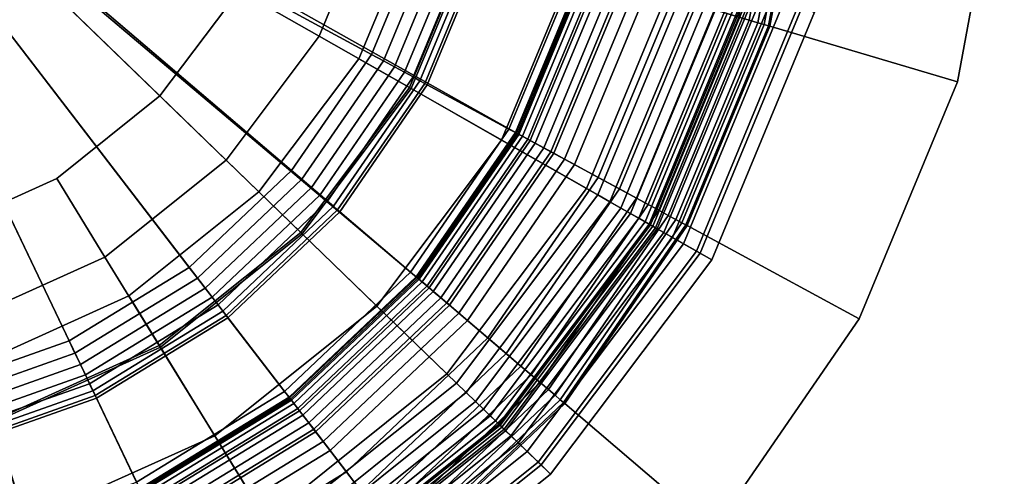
# Model space of a CAD drawing. Extents: x -43.1 to 43.1, y -41.3 to 41.3.
# Tile 653 of 656: x 27.719 to 28.841, y 31.412 to 31.933. Entities that reach past the tile are written whole.
import ezdxf

# ---------------------------------------------------------------- set-up
doc = ezdxf.new("R2010")
doc.units = 0
for name, color, linetype in [('LAMP', 7, 'CONTINUOUS'), ('LAMP_SUPPORT', 18, 'CONTINUOUS'), ('METAL_BASE', 254, 'CONTINUOUS')]:
    doc.layers.add(name, color=color, linetype=linetype)

msp = doc.modelspace()

# ---------------------------------------------------------------- linework, layer by layer
at = {"layer": 'LAMP'}
for points in [[(27.7617, 31.7522, 35.0862), (27.6246, 31.6903, 35.0862), (27.4481, 32.264, 35.0862), (27.8791, 31.8463, 35.0862)], [(27.8439, 31.6182, 31.956), (27.992, 31.7369, 31.956), (27.4481, 32.264, 31.956), (27.6708, 31.54, 31.956)], [(27.9694, 31.9666, 35.0862), (27.8791, 31.8463, 35.0862), (27.4481, 32.264, 35.0862), (28.027, 32.1056, 35.0862)], [(28.106, 31.8887, 31.956), (28.1787, 32.0641, 31.956), (27.4481, 32.264, 31.956), (27.992, 31.7369, 31.956)], [(28.1284, 32.0779, 35.0649), (28.0607, 31.9145, 35.0649), (27.9694, 31.9666, 35.0862), (28.027, 32.1056, 35.0862)], [(28.2427, 32.0466, 35.0066), (28.1637, 31.8558, 35.0066), (28.0607, 31.9145, 35.0649), (28.1284, 32.0779, 35.0649)], [(28.1787, 32.0641, 31.956), (28.106, 31.8887, 31.956), (28.1656, 31.8547, 32.4555), (28.2448, 32.046, 32.4555)], [(28.359, 32.0148, 34.9196), (28.2684, 31.796, 34.9196), (28.1637, 31.8558, 35.0066), (28.2427, 32.0466, 35.0066)], [(28.2448, 32.046, 32.4555), (28.1656, 31.8547, 32.4555), (28.3783, 31.7334, 32.4478), (28.481, 31.9814, 32.4478)], [(28.4664, 31.9854, 34.8124), (28.3651, 31.7409, 34.8124), (28.2684, 31.796, 34.9196), (28.359, 32.0148, 34.9196)], [(28.5538, 31.9615, 34.6933), (28.4438, 31.696, 34.6933), (28.3651, 31.7409, 34.8124), (28.4664, 31.9854, 34.8124)], [(28.481, 31.9814, 32.4478), (28.3783, 31.7334, 32.4478), (28.3919, 31.7257, 32.4491), (28.4961, 31.9773, 32.4491)], [(28.4961, 31.9773, 32.4491), (28.3919, 31.7257, 32.4491), (28.4044, 31.7185, 32.4537), (28.51, 31.9735, 32.4537)], [(28.0607, 31.9145, 35.0649), (27.9546, 31.7731, 35.0649), (27.8791, 31.8463, 35.0862), (27.9694, 31.9666, 35.0862)], [(28.51, 31.9735, 32.4537), (28.4044, 31.7185, 32.4537), (28.4155, 31.7122, 32.4612), (28.5223, 31.9701, 32.4612)], [(28.5223, 31.9701, 32.4612), (28.4155, 31.7122, 32.4612), (28.4248, 31.7069, 32.4712), (28.5327, 31.9673, 32.4712)], [(28.5327, 31.9673, 32.4712), (28.4248, 31.7069, 32.4712), (28.4319, 31.7028, 32.4834), (28.5406, 31.9651, 32.4834)], [(28.5406, 31.9651, 32.4834), (28.4319, 31.7028, 32.4834), (28.4365, 31.7002, 32.4972), (28.5457, 31.9637, 32.4972)], [(28.5457, 31.9637, 32.4972), (28.4365, 31.7002, 32.4972), (28.4382, 31.6992, 32.5123), (28.5476, 31.9632, 32.5123)], [(28.5476, 31.9632, 32.5123), (28.4382, 31.6992, 32.5123), (28.4409, 31.6977, 32.7463), (28.5505, 31.9624, 32.7463)], [(28.5505, 31.9624, 32.7463), (28.4409, 31.6977, 32.7463), (28.4459, 31.6948, 33.0163), (28.5561, 31.9608, 33.0163)], [(28.6104, 31.946, 34.5706), (28.4948, 31.667, 34.5706), (28.4438, 31.696, 34.6933), (28.5538, 31.9615, 34.6933)], [(28.5561, 31.9608, 33.0163), (28.4459, 31.6948, 33.0163), (28.4534, 31.6905, 33.3092), (28.5644, 31.9586, 33.3092)], [(28.5644, 31.9586, 33.3092), (28.4534, 31.6905, 33.3092), (28.4633, 31.6849, 33.6123), (28.5755, 31.9555, 33.6123)], [(28.5755, 31.9555, 33.6123), (28.4633, 31.6849, 33.6123), (28.4757, 31.6778, 33.9125), (28.5892, 31.9518, 33.9125)], [(28.5892, 31.9518, 33.9125), (28.4757, 31.6778, 33.9125), (28.4906, 31.6693, 34.1969), (28.6057, 31.9473, 34.1969)], [(28.6057, 31.9473, 34.1969), (28.4906, 31.6693, 34.1969), (28.508, 31.6594, 34.4527), (28.6251, 31.942, 34.4527)], [(28.6251, 31.942, 34.4527), (28.508, 31.6594, 34.4527), (28.4948, 31.667, 34.5706), (28.6104, 31.946, 34.5706)], [(28.1637, 31.8558, 35.0066), (28.0397, 31.6907, 35.0066), (27.9546, 31.7731, 35.0649), (28.0607, 31.9145, 35.0649)], [(28.106, 31.8887, 31.956), (27.992, 31.7369, 31.956), (28.0413, 31.6892, 32.4555), (28.1656, 31.8547, 32.4555)], [(28.2684, 31.796, 34.9196), (28.1263, 31.6067, 34.9196), (28.0397, 31.6907, 35.0066), (28.1637, 31.8558, 35.0066)], [(28.1656, 31.8547, 32.4555), (28.0413, 31.6892, 32.4555), (28.2171, 31.5187, 32.4478), (28.3783, 31.7334, 32.4478)], [(27.9546, 31.7731, 35.0649), (27.8166, 31.6626, 35.0649), (27.7617, 31.7522, 35.0862), (27.8791, 31.8463, 35.0862)], [(28.3651, 31.7409, 34.8124), (28.2062, 31.5293, 34.8124), (28.1263, 31.6067, 34.9196), (28.2684, 31.796, 34.9196)], [(28.0397, 31.6907, 35.0066), (27.8785, 31.5615, 35.0066), (27.8166, 31.6626, 35.0649), (27.9546, 31.7731, 35.0649)], [(27.8166, 31.6626, 35.0649), (27.6555, 31.5898, 35.0649), (27.6246, 31.6903, 35.0862), (27.7617, 31.7522, 35.0862)], [(28.4438, 31.696, 34.6933), (28.2713, 31.4662, 34.6933), (28.2062, 31.5293, 34.8124), (28.3651, 31.7409, 34.8124)], [(27.992, 31.7369, 31.956), (27.8439, 31.6182, 31.956), (27.8797, 31.5597, 32.4555), (28.0413, 31.6892, 32.4555)], [(28.3783, 31.7334, 32.4478), (28.2171, 31.5187, 32.4478), (28.2283, 31.5079, 32.4491), (28.3919, 31.7257, 32.4491)], [(28.3919, 31.7257, 32.4491), (28.2283, 31.5079, 32.4491), (28.2387, 31.4978, 32.4537), (28.4044, 31.7185, 32.4537)], [(28.4044, 31.7185, 32.4537), (28.2387, 31.4978, 32.4537), (28.2479, 31.4889, 32.4612), (28.4155, 31.7122, 32.4612)], [(28.4155, 31.7122, 32.4612), (28.2479, 31.4889, 32.4612), (28.2556, 31.4815, 32.4712), (28.4248, 31.7069, 32.4712)], [(28.4248, 31.7069, 32.4712), (28.2556, 31.4815, 32.4712), (28.2615, 31.4757, 32.4834), (28.4319, 31.7028, 32.4834)], [(28.4319, 31.7028, 32.4834), (28.2615, 31.4757, 32.4834), (28.2653, 31.4721, 32.4972), (28.4365, 31.7002, 32.4972)], [(28.4365, 31.7002, 32.4972), (28.2653, 31.4721, 32.4972), (28.2667, 31.4707, 32.5123), (28.4382, 31.6992, 32.5123)], [(28.4382, 31.6992, 32.5123), (28.2667, 31.4707, 32.5123), (28.2689, 31.4686, 32.7463), (28.4409, 31.6977, 32.7463)], [(28.4409, 31.6977, 32.7463), (28.2689, 31.4686, 32.7463), (28.2731, 31.4645, 33.0163), (28.4459, 31.6948, 33.0163)], [(28.4948, 31.667, 34.5706), (28.3134, 31.4254, 34.5706), (28.2713, 31.4662, 34.6933), (28.4438, 31.696, 34.6933)], [(28.4459, 31.6948, 33.0163), (28.2731, 31.4645, 33.0163), (28.2792, 31.4585, 33.3092), (28.4534, 31.6905, 33.3092)], [(28.1263, 31.6067, 34.9196), (27.9416, 31.4587, 34.9196), (27.8785, 31.5615, 35.0066), (28.0397, 31.6907, 35.0066)], [(28.0413, 31.6892, 32.4555), (27.8797, 31.5597, 32.4555), (28.0076, 31.3509, 32.4478), (28.2171, 31.5187, 32.4478)], [(28.4534, 31.6905, 33.3092), (28.2792, 31.4585, 33.3092), (28.2874, 31.4506, 33.6123), (28.4633, 31.6849, 33.6123)], [(28.4633, 31.6849, 33.6123), (28.2874, 31.4506, 33.6123), (28.2977, 31.4407, 33.9125), (28.4757, 31.6778, 33.9125)], [(28.4757, 31.6778, 33.9125), (28.2977, 31.4407, 33.9125), (28.31, 31.4287, 34.1969), (28.4906, 31.6693, 34.1969)], [(27.8785, 31.5615, 35.0066), (27.6903, 31.4766, 35.0066), (27.6555, 31.5898, 35.0649), (27.8166, 31.6626, 35.0649)], [(28.4906, 31.6693, 34.1969), (28.31, 31.4287, 34.1969), (28.3244, 31.4148, 34.4527), (28.508, 31.6594, 34.4527)], [(28.508, 31.6594, 34.4527), (28.3244, 31.4148, 34.4527), (28.3134, 31.4254, 34.5706), (28.4948, 31.667, 34.5706)], [(27.8439, 31.6182, 31.956), (27.6708, 31.54, 31.956), (27.691, 31.4745, 32.4555), (27.8797, 31.5597, 32.4555)], [(28.2062, 31.5293, 34.8124), (27.9997, 31.3638, 34.8124), (27.9416, 31.4587, 34.9196), (28.1263, 31.6067, 34.9196)], [(27.9416, 31.4587, 34.9196), (27.7258, 31.3613, 34.9196), (27.6903, 31.4766, 35.0066), (27.8785, 31.5615, 35.0066)], [(27.8797, 31.5597, 32.4555), (27.691, 31.4745, 32.4555), (27.763, 31.2405, 32.4478), (28.0076, 31.3509, 32.4478)], [(28.2713, 31.4662, 34.6933), (28.0471, 31.2865, 34.6933), (27.9997, 31.3638, 34.8124), (28.2062, 31.5293, 34.8124)], [(28.2171, 31.5187, 32.4478), (28.0076, 31.3509, 32.4478), (28.0158, 31.3376, 32.4491), (28.2283, 31.5079, 32.4491)], [(28.2283, 31.5079, 32.4491), (28.0158, 31.3376, 32.4491), (28.0233, 31.3253, 32.4537), (28.2387, 31.4978, 32.4537)], [(28.2387, 31.4978, 32.4537), (28.0233, 31.3253, 32.4537), (28.03, 31.3144, 32.4612), (28.2479, 31.4889, 32.4612)], [(28.2479, 31.4889, 32.4612), (28.03, 31.3144, 32.4612), (28.0356, 31.3052, 32.4712), (28.2556, 31.4815, 32.4712)], [(28.2556, 31.4815, 32.4712), (28.0356, 31.3052, 32.4712), (28.0399, 31.2982, 32.4834), (28.2615, 31.4757, 32.4834)], [(27.7258, 31.3613, 34.9196), (27.4926, 31.3206, 34.9196), (27.4869, 31.4411, 35.0066), (27.6903, 31.4766, 35.0066)], [(27.691, 31.4745, 32.4555), (27.487, 31.4389, 32.4555), (27.4985, 31.1943, 32.4478), (27.763, 31.2405, 32.4478)], [(28.2615, 31.4757, 32.4834), (28.0399, 31.2982, 32.4834), (28.0427, 31.2937, 32.4972), (28.2653, 31.4721, 32.4972)], [(28.2653, 31.4721, 32.4972), (28.0427, 31.2937, 32.4972), (28.0437, 31.2921, 32.5123), (28.2667, 31.4707, 32.5123)], [(28.2667, 31.4707, 32.5123), (28.0437, 31.2921, 32.5123), (28.0453, 31.2894, 32.7463), (28.2689, 31.4686, 32.7463)], [(27.9997, 31.3638, 34.8124), (27.7585, 31.2549, 34.8124), (27.7258, 31.3613, 34.9196), (27.9416, 31.4587, 34.9196)], [(28.2689, 31.4686, 32.7463), (28.0453, 31.2894, 32.7463), (28.0483, 31.2845, 33.0163), (28.2731, 31.4645, 33.0163)], [(28.3134, 31.4254, 34.5706), (28.0777, 31.2366, 34.5706), (28.0471, 31.2865, 34.6933), (28.2713, 31.4662, 34.6933)], [(28.2731, 31.4645, 33.0163), (28.0483, 31.2845, 33.0163), (28.0528, 31.2771, 33.3092), (28.2792, 31.4585, 33.3092)], [(28.2792, 31.4585, 33.3092), (28.0528, 31.2771, 33.3092), (28.0588, 31.2674, 33.6123), (28.2874, 31.4506, 33.6123)], [(28.2874, 31.4506, 33.6123), (28.0588, 31.2674, 33.6123), (28.0662, 31.2553, 33.9125), (28.2977, 31.4407, 33.9125)], [(28.2977, 31.4407, 33.9125), (28.0662, 31.2553, 33.9125), (28.0752, 31.2406, 34.1969), (28.31, 31.4287, 34.1969)], [(28.31, 31.4287, 34.1969), (28.0752, 31.2406, 34.1969), (28.0857, 31.2236, 34.4527), (28.3244, 31.4148, 34.4527)], [(28.3244, 31.4148, 34.4527), (28.0857, 31.2236, 34.4527), (28.0777, 31.2366, 34.5706), (28.3134, 31.4254, 34.5706)]]:
    msp.add_3dface(points, dxfattribs=at)
at = {"layer": 'LAMP_SUPPORT'}
for points in [[(27.4595, 32.2414, 31.3898), (27.4687, 32.2634, 31.3898), (28.2852, 31.8041, 31.3898), (28.172, 31.6394, 31.3898)], [(27.4687, 32.2634, 31.3898), (28.3981, 32.1853, 31.3898), (28.3617, 31.9888, 31.3898), (28.2852, 31.8041, 31.3898)], [(27.4553, 32.2387, 31.3898), (27.4595, 32.2414, 31.3898), (28.027, 31.5018, 31.3898), (27.8566, 31.3973, 31.3898)], [(27.4553, 32.2387, 31.3898), (27.8566, 31.3973, 31.3898), (27.6682, 31.3306, 31.3898), (27.47, 31.3045, 31.3898)], [(27.4595, 32.2414, 31.3898), (28.172, 31.6394, 31.3898), (28.027, 31.5018, 31.3898)], [(28.5505, 31.9328, 28.7735), (28.5945, 32.1698, 28.7735), (28.5823, 32.1708, 28.7657), (28.5388, 31.9363, 28.7657)], [(28.5388, 31.9363, 32.3476), (28.5823, 32.1708, 32.3476), (28.5945, 32.1698, 32.3398), (28.5505, 31.9328, 32.3398)], [(28.5603, 31.9299, 28.7837), (28.6046, 32.169, 28.7837), (28.5945, 32.1698, 28.7735), (28.5505, 31.9328, 28.7735)], [(28.5505, 31.9328, 32.3398), (28.5945, 32.1698, 32.3398), (28.6046, 32.169, 32.3297), (28.5603, 31.9299, 32.3297)], [(28.5677, 31.9277, 28.7959), (28.6123, 32.1684, 28.7959), (28.6046, 32.169, 28.7837), (28.5603, 31.9299, 28.7837)], [(28.5603, 31.9299, 32.3297), (28.6046, 32.169, 32.3297), (28.6123, 32.1684, 32.3175), (28.5677, 31.9277, 32.3175)], [(28.5725, 31.9263, 28.8097), (28.6173, 32.168, 28.8097), (28.6123, 32.1684, 28.7959), (28.5677, 31.9277, 28.7959)], [(28.5677, 31.9277, 32.3175), (28.6123, 32.1684, 32.3175), (28.6173, 32.168, 32.3037), (28.5725, 31.9263, 32.3037)], [(28.5741, 31.9258, 28.8247), (28.619, 32.1679, 28.8247), (28.6173, 32.168, 28.8097), (28.5725, 31.9263, 28.8097)], [(28.5725, 31.9263, 32.3037), (28.6173, 32.168, 32.3037), (28.619, 32.1679, 32.2886), (28.5741, 31.9258, 32.2886)], [(28.5741, 31.9258, 32.2886), (28.619, 32.1679, 32.2886), (28.619, 32.1679, 28.8247), (28.5741, 31.9258, 28.8247)], [(28.1201, 31.8937, 27.6063), (28.1816, 32.0421, 27.6063), (27.842, 32.1427, 27.6063), (27.8089, 32.0627, 27.6063)], [(28.0291, 31.7614, 27.6063), (28.1201, 31.8937, 27.6063), (27.8089, 32.0627, 27.6063), (27.7598, 31.9914, 27.6063)], [(28.1338, 31.8863, 27.6079), (28.1965, 32.0377, 27.6079), (28.1816, 32.0421, 27.6063), (28.1201, 31.8937, 27.6063)], [(28.1465, 31.8794, 27.6127), (28.2103, 32.0336, 27.6127), (28.1965, 32.0377, 27.6079), (28.1338, 31.8863, 27.6079)], [(28.1579, 31.8733, 27.6203), (28.2227, 32.0299, 27.6203), (28.2103, 32.0336, 27.6127), (28.1465, 31.8794, 27.6127)], [(28.1676, 31.868, 27.6303), (28.2334, 32.0268, 27.6303), (28.2227, 32.0299, 27.6203), (28.1579, 31.8733, 27.6203)], [(28.1754, 31.8637, 27.6424), (28.2419, 32.0243, 27.6424), (28.2334, 32.0268, 27.6303), (28.1676, 31.868, 27.6303)], [(28.1809, 31.8607, 27.6563), (28.2479, 32.0225, 27.6563), (28.2419, 32.0243, 27.6424), (28.1754, 31.8637, 27.6424)], [(28.1838, 31.8592, 27.6716), (28.251, 32.0215, 27.6716), (28.2479, 32.0225, 27.6563), (28.1809, 31.8607, 27.6563)], [(28.2769, 31.8086, 28.6937), (28.3526, 31.9914, 28.6937), (28.251, 32.0215, 27.6716), (28.1838, 31.8592, 27.6716)], [(27.697, 31.9318, 27.6063), (27.7598, 31.9914, 27.6063), (27.7579, 31.9931, 27.5867), (27.6955, 31.9339, 27.5867)], [(27.9126, 31.6508, 27.6063), (28.0291, 31.7614, 27.6063), (27.7598, 31.9914, 27.6063), (27.697, 31.9318, 27.6063)], [(28.2842, 31.8046, 28.709), (28.3606, 31.9891, 28.709), (28.3526, 31.9914, 28.6937), (28.2769, 31.8086, 28.6937)], [(28.3012, 31.7954, 28.7229), (28.3792, 31.9836, 28.7229), (28.3606, 31.9891, 28.709), (28.2842, 31.8046, 28.709)], [(28.2852, 31.8041, 31.3898), (28.3617, 31.9888, 31.3898), (28.3633, 31.9883, 32.2934), (28.2867, 31.8033, 32.2934)], [(28.2867, 31.8033, 32.2934), (28.3633, 31.9883, 32.2934), (28.3649, 31.9878, 32.3074), (28.2881, 31.8025, 32.3074)], [(28.2881, 31.8025, 32.3074), (28.3649, 31.9878, 32.3074), (28.3693, 31.9865, 32.3202), (28.2922, 31.8003, 32.3202)], [(28.2922, 31.8003, 32.3202), (28.3693, 31.9865, 32.3202), (28.3762, 31.9845, 32.3315), (28.2985, 31.7969, 32.3315)], [(28.2985, 31.7969, 32.3315), (28.3762, 31.9845, 32.3315), (28.3852, 31.9818, 32.3409), (28.3068, 31.7924, 32.3409)], [(28.3247, 31.7826, 28.735), (28.4048, 31.976, 28.735), (28.3792, 31.9836, 28.7229), (28.3012, 31.7954, 28.7229)], [(28.3068, 31.7924, 32.3409), (28.3852, 31.9818, 32.3409), (28.3961, 31.9786, 32.3481), (28.3167, 31.787, 32.3481)], [(28.3167, 31.787, 32.3481), (28.3961, 31.9786, 32.3481), (28.4084, 31.9749, 32.3527), (28.328, 31.7809, 32.3527)], [(28.3516, 31.768, 28.745), (28.4342, 31.9673, 28.745), (28.4048, 31.976, 28.735), (28.3247, 31.7826, 28.735)], [(28.328, 31.7809, 32.3527), (28.4084, 31.9749, 32.3527), (28.4217, 31.971, 32.3543), (28.3402, 31.7742, 32.3543)], [(28.3402, 31.7742, 32.3543), (28.4217, 31.971, 32.3543), (28.5112, 31.9445, 32.3543), (28.4222, 31.7297, 32.3543)], [(28.3787, 31.7533, 28.7526), (28.4637, 31.9585, 28.7526), (28.4342, 31.9673, 28.745), (28.3516, 31.768, 28.745)], [(28.4029, 31.7402, 28.7574), (28.4901, 31.9507, 28.7574), (28.4637, 31.9585, 28.7526), (28.3787, 31.7533, 28.7526)], [(28.4222, 31.7297, 28.7591), (28.5112, 31.9445, 28.7591), (28.4901, 31.9507, 28.7574), (28.4029, 31.7402, 28.7574)], [(28.4354, 31.7225, 28.7608), (28.5256, 31.9402, 28.7608), (28.5112, 31.9445, 28.7591), (28.4222, 31.7297, 28.7591)], [(28.4222, 31.7297, 32.3543), (28.5112, 31.9445, 32.3543), (28.5256, 31.9402, 32.3525), (28.4354, 31.7225, 32.3525)], [(27.7757, 31.5669, 27.6063), (27.9126, 31.6508, 27.6063), (27.697, 31.9318, 27.6063), (27.6232, 31.8866, 27.6063)], [(28.4476, 31.7159, 28.7657), (28.5388, 31.9363, 28.7657), (28.5256, 31.9402, 28.7608), (28.4354, 31.7225, 28.7608)], [(28.4354, 31.7225, 32.3525), (28.5256, 31.9402, 32.3525), (28.5388, 31.9363, 32.3476), (28.4476, 31.7159, 32.3476)], [(28.4583, 31.7101, 28.7735), (28.5505, 31.9328, 28.7735), (28.5388, 31.9363, 28.7657), (28.4476, 31.7159, 28.7657)], [(28.4476, 31.7159, 32.3476), (28.5388, 31.9363, 32.3476), (28.5505, 31.9328, 32.3398), (28.4583, 31.7101, 32.3398)], [(28.4672, 31.7053, 28.7837), (28.5603, 31.9299, 28.7837), (28.5505, 31.9328, 28.7735), (28.4583, 31.7101, 28.7735)], [(28.4583, 31.7101, 32.3398), (28.5505, 31.9328, 32.3398), (28.5603, 31.9299, 32.3297), (28.4672, 31.7053, 32.3297)], [(28.474, 31.7016, 28.7959), (28.5677, 31.9277, 28.7959), (28.5603, 31.9299, 28.7837), (28.4672, 31.7053, 28.7837)], [(28.4672, 31.7053, 32.3297), (28.5603, 31.9299, 32.3297), (28.5677, 31.9277, 32.3175), (28.474, 31.7016, 32.3175)], [(28.4784, 31.6992, 28.8097), (28.5725, 31.9263, 28.8097), (28.5677, 31.9277, 28.7959), (28.474, 31.7016, 28.7959)], [(28.474, 31.7016, 32.3175), (28.5677, 31.9277, 32.3175), (28.5725, 31.9263, 32.3037), (28.4784, 31.6992, 32.3037)], [(28.4799, 31.6984, 28.8247), (28.5741, 31.9258, 28.8247), (28.5725, 31.9263, 28.8097), (28.4784, 31.6992, 28.8097)], [(28.4784, 31.6992, 32.3037), (28.5725, 31.9263, 32.3037), (28.5741, 31.9258, 32.2886), (28.4799, 31.6984, 32.2886)], [(28.4799, 31.6984, 32.2886), (28.5741, 31.9258, 32.2886), (28.5741, 31.9258, 28.8247), (28.4799, 31.6984, 28.8247)], [(27.6243, 31.5133, 27.6063), (27.7757, 31.5669, 27.6063), (27.6232, 31.8866, 27.6063), (27.5416, 31.8577, 27.6063)], [(28.041, 31.7513, 27.6079), (28.1338, 31.8863, 27.6079), (28.1201, 31.8937, 27.6063), (28.0291, 31.7614, 27.6063)], [(28.0519, 31.7419, 27.6127), (28.1465, 31.8794, 27.6127), (28.1338, 31.8863, 27.6079), (28.041, 31.7513, 27.6079)], [(28.0618, 31.7335, 27.6203), (28.1579, 31.8733, 27.6203), (28.1465, 31.8794, 27.6127), (28.0519, 31.7419, 27.6127)], [(28.0702, 31.7263, 27.6303), (28.1676, 31.868, 27.6303), (28.1579, 31.8733, 27.6203), (28.0618, 31.7335, 27.6203)], [(28.077, 31.7205, 27.6424), (28.1754, 31.8637, 27.6424), (28.1676, 31.868, 27.6303), (28.0702, 31.7263, 27.6303)], [(28.0817, 31.7165, 27.6563), (28.1809, 31.8607, 27.6563), (28.1754, 31.8637, 27.6424), (28.077, 31.7205, 27.6424)], [(28.0842, 31.7143, 27.6716), (28.1838, 31.8592, 27.6716), (28.1809, 31.8607, 27.6563), (28.0817, 31.7165, 27.6563)], [(28.1648, 31.6455, 28.6937), (28.2769, 31.8086, 28.6937), (28.1838, 31.8592, 27.6716), (28.0842, 31.7143, 27.6716)], [(28.1712, 31.6401, 28.709), (28.2842, 31.8046, 28.709), (28.2769, 31.8086, 28.6937), (28.1648, 31.6455, 28.6937)], [(28.1859, 31.6275, 28.7229), (28.3012, 31.7954, 28.7229), (28.2842, 31.8046, 28.709), (28.1712, 31.6401, 28.709)], [(28.172, 31.6394, 31.3898), (28.2852, 31.8041, 31.3898), (28.2867, 31.8033, 32.2934), (28.1733, 31.6383, 32.2934)], [(28.1733, 31.6383, 32.2934), (28.2867, 31.8033, 32.2934), (28.2881, 31.8025, 32.3074), (28.1745, 31.6372, 32.3074)], [(28.1745, 31.6372, 32.3074), (28.2881, 31.8025, 32.3074), (28.2922, 31.8003, 32.3202), (28.178, 31.6342, 32.3202)], [(28.178, 31.6342, 32.3202), (28.2922, 31.8003, 32.3202), (28.2985, 31.7969, 32.3315), (28.1835, 31.6296, 32.3315)], [(28.1835, 31.6296, 32.3315), (28.2985, 31.7969, 32.3315), (28.3068, 31.7924, 32.3409), (28.1907, 31.6234, 32.3409)], [(28.2062, 31.6102, 28.735), (28.3247, 31.7826, 28.735), (28.3012, 31.7954, 28.7229), (28.1859, 31.6275, 28.7229)], [(28.1907, 31.6234, 32.3409), (28.3068, 31.7924, 32.3409), (28.3167, 31.787, 32.3481), (28.1993, 31.6161, 32.3481)], [(28.1993, 31.6161, 32.3481), (28.3167, 31.787, 32.3481), (28.328, 31.7809, 32.3527), (28.209, 31.6078, 32.3527)], [(28.2295, 31.5903, 28.745), (28.3516, 31.768, 28.745), (28.3247, 31.7826, 28.735), (28.2062, 31.6102, 28.735)], [(28.209, 31.6078, 32.3527), (28.328, 31.7809, 32.3527), (28.3402, 31.7742, 32.3543), (28.2196, 31.5987, 32.3543)], [(28.2196, 31.5987, 32.3543), (28.3402, 31.7742, 32.3543), (28.4222, 31.7297, 32.3543), (28.2905, 31.5381, 32.3543)], [(27.9221, 31.6385, 27.6079), (28.041, 31.7513, 27.6079), (28.0291, 31.7614, 27.6063), (27.9126, 31.6508, 27.6063)], [(28.2529, 31.5703, 28.7526), (28.3787, 31.7533, 28.7526), (28.3516, 31.768, 28.745), (28.2295, 31.5903, 28.745)], [(27.9309, 31.627, 27.6127), (28.0519, 31.7419, 27.6127), (28.041, 31.7513, 27.6079), (27.9221, 31.6385, 27.6079)], [(28.2738, 31.5524, 28.7574), (28.4029, 31.7402, 28.7574), (28.3787, 31.7533, 28.7526), (28.2529, 31.5703, 28.7526)], [(27.9388, 31.6168, 27.6203), (28.0618, 31.7335, 27.6203), (28.0519, 31.7419, 27.6127), (27.9309, 31.627, 27.6127)], [(28.2905, 31.5381, 28.7591), (28.4222, 31.7297, 28.7591), (28.4029, 31.7402, 28.7574), (28.2738, 31.5524, 28.7574)], [(27.9455, 31.6079, 27.6303), (28.0702, 31.7263, 27.6303), (28.0618, 31.7335, 27.6203), (27.9388, 31.6168, 27.6203)], [(28.302, 31.5284, 28.7608), (28.4354, 31.7225, 28.7608), (28.4222, 31.7297, 28.7591), (28.2905, 31.5381, 28.7591)], [(28.2905, 31.5381, 32.3543), (28.4222, 31.7297, 32.3543), (28.4354, 31.7225, 32.3525), (28.302, 31.5284, 32.3525)], [(27.9509, 31.6009, 27.6424), (28.077, 31.7205, 27.6424), (28.0702, 31.7263, 27.6303), (27.9455, 31.6079, 27.6303)], [(27.9547, 31.596, 27.6563), (28.0817, 31.7165, 27.6563), (28.077, 31.7205, 27.6424), (27.9509, 31.6009, 27.6424)], [(27.9567, 31.5934, 27.6716), (28.0842, 31.7143, 27.6716), (28.0817, 31.7165, 27.6563), (27.9547, 31.596, 27.6563)], [(28.3125, 31.5194, 28.7657), (28.4476, 31.7159, 28.7657), (28.4354, 31.7225, 28.7608), (28.302, 31.5284, 28.7608)], [(28.302, 31.5284, 32.3525), (28.4354, 31.7225, 32.3525), (28.4476, 31.7159, 32.3476), (28.3125, 31.5194, 32.3476)], [(28.0213, 31.5093, 28.6937), (28.1648, 31.6455, 28.6937), (28.0842, 31.7143, 27.6716), (27.9567, 31.5934, 27.6716)], [(28.3218, 31.5115, 28.7735), (28.4583, 31.7101, 28.7735), (28.4476, 31.7159, 28.7657), (28.3125, 31.5194, 28.7657)], [(28.3125, 31.5194, 32.3476), (28.4476, 31.7159, 32.3476), (28.4583, 31.7101, 32.3398), (28.3218, 31.5115, 32.3398)], [(28.3295, 31.5049, 28.7837), (28.4672, 31.7053, 28.7837), (28.4583, 31.7101, 28.7735), (28.3218, 31.5115, 28.7735)], [(28.3218, 31.5115, 32.3398), (28.4583, 31.7101, 32.3398), (28.4672, 31.7053, 32.3297), (28.3295, 31.5049, 32.3297)], [(28.3354, 31.4998, 28.7959), (28.474, 31.7016, 28.7959), (28.4672, 31.7053, 28.7837), (28.3295, 31.5049, 28.7837)], [(28.3295, 31.5049, 32.3297), (28.4672, 31.7053, 32.3297), (28.474, 31.7016, 32.3175), (28.3354, 31.4998, 32.3175)], [(28.3391, 31.4966, 28.8097), (28.4784, 31.6992, 28.8097), (28.474, 31.7016, 28.7959), (28.3354, 31.4998, 28.7959)], [(28.3354, 31.4998, 32.3175), (28.474, 31.7016, 32.3175), (28.4784, 31.6992, 32.3037), (28.3391, 31.4966, 32.3037)], [(28.3405, 31.4955, 28.8247), (28.4799, 31.6984, 28.8247), (28.4784, 31.6992, 28.8097), (28.3391, 31.4966, 28.8097)], [(28.3391, 31.4966, 32.3037), (28.4784, 31.6992, 32.3037), (28.4799, 31.6984, 32.2886), (28.3405, 31.4955, 32.2886)], [(28.3405, 31.4955, 32.2886), (28.4799, 31.6984, 32.2886), (28.4799, 31.6984, 28.8247), (28.3405, 31.4955, 28.8247)], [(27.7824, 31.5529, 27.6079), (27.9221, 31.6385, 27.6079), (27.9126, 31.6508, 27.6063), (27.7757, 31.5669, 27.6063)], [(27.7886, 31.5399, 27.6127), (27.9309, 31.627, 27.6127), (27.9221, 31.6385, 27.6079), (27.7824, 31.5529, 27.6079)], [(28.0263, 31.5027, 28.709), (28.1712, 31.6401, 28.709), (28.1648, 31.6455, 28.6937), (28.0213, 31.5093, 28.6937)], [(28.0381, 31.4873, 28.7229), (28.1859, 31.6275, 28.7229), (28.1712, 31.6401, 28.709), (28.0263, 31.5027, 28.709)], [(28.027, 31.5018, 31.3898), (28.172, 31.6394, 31.3898), (28.1733, 31.6383, 32.2934), (28.028, 31.5005, 32.2934)], [(28.028, 31.5005, 32.2934), (28.1733, 31.6383, 32.2934), (28.1745, 31.6372, 32.3074), (28.029, 31.4992, 32.3074)], [(27.7942, 31.5282, 27.6203), (27.9388, 31.6168, 27.6203), (27.9309, 31.627, 27.6127), (27.7886, 31.5399, 27.6127)], [(28.029, 31.4992, 32.3074), (28.1745, 31.6372, 32.3074), (28.178, 31.6342, 32.3202), (28.0318, 31.4955, 32.3202)], [(28.0318, 31.4955, 32.3202), (28.178, 31.6342, 32.3202), (28.1835, 31.6296, 32.3315), (28.0362, 31.4898, 32.3315)], [(28.0362, 31.4898, 32.3315), (28.1835, 31.6296, 32.3315), (28.1907, 31.6234, 32.3409), (28.042, 31.4823, 32.3409)], [(28.0544, 31.4661, 28.735), (28.2062, 31.6102, 28.735), (28.1859, 31.6275, 28.7229), (28.0381, 31.4873, 28.7229)], [(27.799, 31.5181, 27.6303), (27.9455, 31.6079, 27.6303), (27.9388, 31.6168, 27.6203), (27.7942, 31.5282, 27.6203)], [(28.042, 31.4823, 32.3409), (28.1907, 31.6234, 32.3409), (28.1993, 31.6161, 32.3481), (28.0488, 31.4733, 32.3481)], [(28.0488, 31.4733, 32.3481), (28.1993, 31.6161, 32.3481), (28.209, 31.6078, 32.3527), (28.0566, 31.4632, 32.3527)], [(27.8028, 31.5101, 27.6424), (27.9509, 31.6009, 27.6424), (27.9455, 31.6079, 27.6303), (27.799, 31.5181, 27.6303)], [(28.073, 31.4418, 28.745), (28.2295, 31.5903, 28.745), (28.2062, 31.6102, 28.735), (28.0544, 31.4661, 28.735)], [(28.0566, 31.4632, 32.3527), (28.209, 31.6078, 32.3527), (28.2196, 31.5987, 32.3543), (28.0651, 31.4521, 32.3543)], [(27.8055, 31.5045, 27.6563), (27.9547, 31.596, 27.6563), (27.9509, 31.6009, 27.6424), (27.8028, 31.5101, 27.6424)], [(27.8069, 31.5015, 27.6716), (27.9567, 31.5934, 27.6716), (27.9547, 31.596, 27.6563), (27.8055, 31.5045, 27.6563)], [(27.8525, 31.4059, 28.6937), (28.0213, 31.5093, 28.6937), (27.9567, 31.5934, 27.6716), (27.8069, 31.5015, 27.6716)], [(28.0651, 31.4521, 32.3543), (28.2196, 31.5987, 32.3543), (28.2905, 31.5381, 32.3543), (28.1219, 31.3781, 32.3543)], [(28.0918, 31.4174, 28.7526), (28.2529, 31.5703, 28.7526), (28.2295, 31.5903, 28.745), (28.073, 31.4418, 28.745)], [(28.1085, 31.3955, 28.7574), (28.2738, 31.5524, 28.7574), (28.2529, 31.5703, 28.7526), (28.0918, 31.4174, 28.7526)], [(27.6279, 31.4982, 27.6079), (27.7824, 31.5529, 27.6079), (27.7757, 31.5669, 27.6063), (27.6243, 31.5133, 27.6063)], [(27.6313, 31.4841, 27.6127), (27.7886, 31.5399, 27.6127), (27.7824, 31.5529, 27.6079), (27.6279, 31.4982, 27.6079)], [(28.1219, 31.3781, 28.7591), (28.2905, 31.5381, 28.7591), (28.2738, 31.5524, 28.7574), (28.1085, 31.3955, 28.7574)], [(27.6343, 31.4715, 27.6203), (27.7942, 31.5282, 27.6203), (27.7886, 31.5399, 27.6127), (27.6313, 31.4841, 27.6127)], [(28.1311, 31.3662, 28.7608), (28.302, 31.5284, 28.7608), (28.2905, 31.5381, 28.7591), (28.1219, 31.3781, 28.7591)], [(28.1219, 31.3781, 32.3543), (28.2905, 31.5381, 32.3543), (28.302, 31.5284, 32.3525), (28.1311, 31.3662, 32.3525)], [(27.6369, 31.4608, 27.6303), (27.799, 31.5181, 27.6303), (27.7942, 31.5282, 27.6203), (27.6343, 31.4715, 27.6203)], [(28.1395, 31.3552, 28.7657), (28.3125, 31.5194, 28.7657), (28.302, 31.5284, 28.7608), (28.1311, 31.3662, 28.7608)], [(28.1311, 31.3662, 32.3525), (28.302, 31.5284, 32.3525), (28.3125, 31.5194, 32.3476), (28.1395, 31.3552, 32.3476)], [(27.639, 31.4521, 27.6424), (27.8028, 31.5101, 27.6424), (27.799, 31.5181, 27.6303), (27.6369, 31.4608, 27.6303)], [(28.1469, 31.3455, 28.7735), (28.3218, 31.5115, 28.7735), (28.3125, 31.5194, 28.7657), (28.1395, 31.3552, 28.7657)], [(28.1395, 31.3552, 32.3476), (28.3125, 31.5194, 32.3476), (28.3218, 31.5115, 32.3398), (28.1469, 31.3455, 32.3398)], [(27.6405, 31.446, 27.6563), (27.8055, 31.5045, 27.6563), (27.8028, 31.5101, 27.6424), (27.639, 31.4521, 27.6424)], [(27.6412, 31.4429, 27.6716), (27.8069, 31.5015, 27.6716), (27.8055, 31.5045, 27.6563), (27.6405, 31.446, 27.6563)], [(27.8561, 31.3983, 28.709), (28.0263, 31.5027, 28.709), (28.0213, 31.5093, 28.6937), (27.8525, 31.4059, 28.6937)], [(28.1531, 31.3375, 28.7837), (28.3295, 31.5049, 28.7837), (28.3218, 31.5115, 28.7735), (28.1469, 31.3455, 28.7735)], [(28.1469, 31.3455, 32.3398), (28.3218, 31.5115, 32.3398), (28.3295, 31.5049, 32.3297), (28.1531, 31.3375, 32.3297)], [(28.1578, 31.3313, 28.7959), (28.3354, 31.4998, 28.7959), (28.3295, 31.5049, 28.7837), (28.1531, 31.3375, 28.7837)], [(28.1531, 31.3375, 32.3297), (28.3295, 31.5049, 32.3297), (28.3354, 31.4998, 32.3175), (28.1578, 31.3313, 32.3175)], [(27.666, 31.3398, 28.6937), (27.8525, 31.4059, 28.6937), (27.8069, 31.5015, 27.6716), (27.6412, 31.4429, 27.6716)], [(27.8644, 31.3809, 28.7229), (28.0381, 31.4873, 28.7229), (28.0263, 31.5027, 28.709), (27.8561, 31.3983, 28.709)], [(27.8566, 31.3973, 31.3898), (28.027, 31.5018, 31.3898), (28.028, 31.5005, 32.2934), (27.8573, 31.3958, 32.2934)], [(27.8573, 31.3958, 32.2934), (28.028, 31.5005, 32.2934), (28.029, 31.4992, 32.3074), (27.858, 31.3944, 32.3074)], [(27.858, 31.3944, 32.3074), (28.029, 31.4992, 32.3074), (28.0318, 31.4955, 32.3202), (27.86, 31.3902, 32.3202)], [(27.86, 31.3902, 32.3202), (28.0318, 31.4955, 32.3202), (28.0362, 31.4898, 32.3315), (27.8631, 31.3837, 32.3315)], [(28.1608, 31.3274, 28.8097), (28.3391, 31.4966, 28.8097), (28.3354, 31.4998, 28.7959), (28.1578, 31.3313, 28.7959)], [(28.1578, 31.3313, 32.3175), (28.3354, 31.4998, 32.3175), (28.3391, 31.4966, 32.3037), (28.1608, 31.3274, 32.3037)], [(28.1619, 31.326, 28.8247), (28.3405, 31.4955, 28.8247), (28.3391, 31.4966, 28.8097), (28.1608, 31.3274, 28.8097)], [(28.1608, 31.3274, 32.3037), (28.3391, 31.4966, 32.3037), (28.3405, 31.4955, 32.2886), (28.1619, 31.326, 32.2886)], [(28.1619, 31.326, 32.2886), (28.3405, 31.4955, 32.2886), (28.3405, 31.4955, 28.8247), (28.1619, 31.326, 28.8247)], [(27.8631, 31.3837, 32.3315), (28.0362, 31.4898, 32.3315), (28.042, 31.4823, 32.3409), (27.8672, 31.3752, 32.3409)], [(27.8759, 31.3567, 28.735), (28.0544, 31.4661, 28.735), (28.0381, 31.4873, 28.7229), (27.8644, 31.3809, 28.7229)], [(27.8672, 31.3752, 32.3409), (28.042, 31.4823, 32.3409), (28.0488, 31.4733, 32.3481), (27.872, 31.365, 32.3481)], [(27.872, 31.365, 32.3481), (28.0488, 31.4733, 32.3481), (28.0566, 31.4632, 32.3527), (27.8775, 31.3534, 32.3527)], [(27.8891, 31.3291, 28.745), (28.073, 31.4418, 28.745), (28.0544, 31.4661, 28.735), (27.8759, 31.3567, 28.735)], [(27.8775, 31.3534, 32.3527), (28.0566, 31.4632, 32.3527), (28.0651, 31.4521, 32.3543), (27.8835, 31.3408, 32.3543)], [(27.8835, 31.3408, 32.3543), (28.0651, 31.4521, 32.3543), (28.1219, 31.3781, 32.3543), (27.9237, 31.2567, 32.3543)], [(27.9024, 31.3013, 28.7526), (28.0918, 31.4174, 28.7526), (28.073, 31.4418, 28.745), (27.8891, 31.3291, 28.745)], [(27.9142, 31.2765, 28.7574), (28.1085, 31.3955, 28.7574), (28.0918, 31.4174, 28.7526), (27.9024, 31.3013, 28.7526)]]:
    msp.add_3dface(points, dxfattribs=at)
at = {"layer": 'METAL_BASE'}
for points in [[(28.5741, 31.9258, 29.6693), (28.619, 32.1679, 29.6693), (28.619, 32.1679, 30.5563), (28.5741, 31.9258, 30.5563)], [(28.5741, 31.9258, 29.6693), (28.7879, 31.8625, 29.6693), (28.8413, 32.1504, 29.6693), (28.619, 32.1679, 29.6693)], [(28.619, 32.1679, 30.5563), (28.8413, 32.1504, 30.5563), (28.7879, 31.8625, 30.5563), (28.5741, 31.9258, 30.5563)], [(28.7879, 31.8625, 30.5563), (28.8413, 32.1504, 30.5563), (28.8413, 32.1504, 29.6693), (28.7879, 31.8625, 29.6693)], [(28.4799, 31.6984, 29.6693), (28.5741, 31.9258, 29.6693), (28.5741, 31.9258, 30.5563), (28.4799, 31.6984, 30.5563)], [(28.4799, 31.6984, 29.6693), (28.6759, 31.592, 29.6693), (28.7879, 31.8625, 29.6693), (28.5741, 31.9258, 29.6693)], [(28.5741, 31.9258, 30.5563), (28.7879, 31.8625, 30.5563), (28.6759, 31.592, 30.5563), (28.4799, 31.6984, 30.5563)], [(28.6759, 31.592, 30.5563), (28.7879, 31.8625, 30.5563), (28.7879, 31.8625, 29.6693), (28.6759, 31.592, 29.6693)], [(28.3405, 31.4955, 29.6693), (28.4799, 31.6984, 29.6693), (28.4799, 31.6984, 30.5563), (28.3405, 31.4955, 30.5563)], [(28.3405, 31.4955, 29.6693), (28.51, 31.3507, 29.6693), (28.6759, 31.592, 29.6693), (28.4799, 31.6984, 29.6693)], [(28.4799, 31.6984, 30.5563), (28.6759, 31.592, 30.5563), (28.51, 31.3507, 30.5563), (28.3405, 31.4955, 30.5563)], [(28.51, 31.3507, 30.5563), (28.6759, 31.592, 30.5563), (28.6759, 31.592, 29.6693), (28.51, 31.3507, 29.6693)], [(28.1619, 31.326, 29.6693), (28.3405, 31.4955, 29.6693), (28.3405, 31.4955, 30.5563), (28.1619, 31.326, 30.5563)], [(28.1619, 31.326, 29.6693), (28.2976, 31.1491, 29.6693), (28.51, 31.3507, 29.6693), (28.3405, 31.4955, 29.6693)], [(28.3405, 31.4955, 30.5563), (28.51, 31.3507, 30.5563), (28.2976, 31.1491, 30.5563), (28.1619, 31.326, 30.5563)]]:
    msp.add_3dface(points, dxfattribs=at)

doc.saveas('drawing.dxf')
